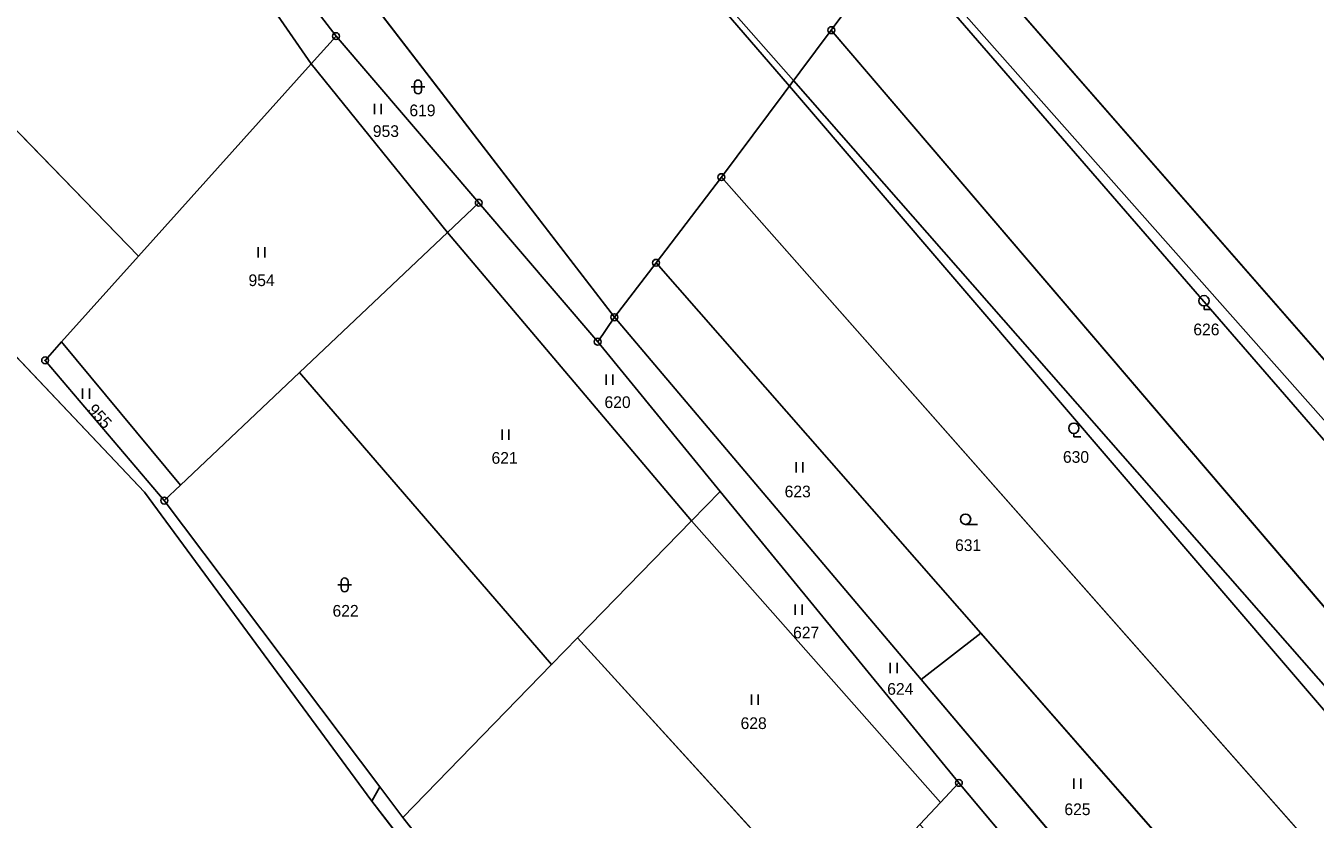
# Model space of a CAD drawing. Extents: x -689422 to -685210, y -987725 to -982160.
# Drawn here: x -687732.5 to -687545.1, y -985871.4 to -985756.1 of the extents above; entities that cross this region are included whole.
import ezdxf

# ---------------------------------------------------------------- set-up
doc = ezdxf.new("R2010")
doc.units = 0
for name, color, linetype in [('KN_Hranice_parcel', 7, 'Continuous'), ('KN_Parcelni cisla', 7, 'Continuous'), ('KN_Polygon parcely', 7, 'Continuous'), ('KN_POZEMKY_LESNI POZEMEK', 7, 'Continuous'), ('KN_POZEMKY_ORNA PUDA', 7, 'Continuous'), ('KN_POZEMKY_OSTATNI PLOCHA', 7, 'Continuous'), ('KN_POZEMKY_OVOCNY_SAD', 7, 'Continuous'), ('KN_POZEMKY_TTP', 7, 'Continuous'), ('KN_POZEMKY_ZAHRADA', 7, 'Continuous'), ('KN_VYUZITI_27_ostatni plocha_neplodna puda', 7, 'Continuous'), ('KN_Věcná břemena k části', 7, 'Continuous'), ('KN_Značky bodu BP', 7, 'Continuous'), ('KN_Značky kultur', 7, 'Continuous')]:
    doc.layers.add(name, color=color, linetype=linetype)

msp = doc.modelspace()

# ---------------------------------------------------------------- linework, layer by layer
at = {"layer": 'KN_Hranice_parcel'}
for p, q in [((-687691, -985761.64), (-687707.99, -985737.02)), ((-687693.75, -985737.62), (-687646.94, -985798.46)), ((-687687.38, -985757.61), (-687701.73, -985738.93)), ((-687615.44, -985756.74), (-687601.71, -985738.35)), ((-687601.71, -985738.35), (-687517.3, -985835.03)), ((-687687.38, -985757.61), (-687691, -985761.64)), ((-687666.64, -985781.83), (-687687.38, -985757.61)), ((-687631.4, -985778.1), (-687615.44, -985756.74)), ((-687615.44, -985756.74), (-687530.05, -985856.7)), ((-687716.06, -985789.58), (-687691, -985761.64)), ((-687691, -985761.64), (-687671.21, -985786.16)), ((-687640.89, -985790.55), (-687631.4, -985778.1)), ((-687631.4, -985778.1), (-687542.83, -985878.42)), ((-687756.87, -985779.91), (-687715.21, -985823.87)), ((-687666.64, -985781.83), (-687671.21, -985786.16)), ((-687649.37, -985802.02), (-687666.64, -985781.83)), ((-687671.21, -985786.16), (-687692.69, -985806.49)), ((-687671.21, -985786.16), (-687635.74, -985828.05)), ((-687716.06, -985789.58), (-687727.24, -985802.05)), ((-687640.89, -985790.55), (-687646.94, -985798.46)), ((-687593.73, -985844.38), (-687640.89, -985790.55)), ((-687649.37, -985802.02), (-687646.94, -985798.46)), ((-687646.94, -985798.46), (-687602.4, -985851.11)), ((-687727.24, -985802.05), (-687729.64, -985804.72)), ((-687727.24, -985802.05), (-687709.97, -985822.86)), ((-687631.57, -985823.76), (-687649.37, -985802.02)), ((-687729.64, -985804.72), (-687712.33, -985825.1)), ((-687692.69, -985806.49), (-687709.97, -985822.86)), ((-687692.69, -985806.49), (-687656.06, -985848.94)), ((-687709.97, -985822.86), (-687712.33, -985825.1)), ((-687635.74, -985828.05), (-687631.57, -985823.76)), ((-687596.9, -985866.12), (-687631.57, -985823.76)), ((-687715.21, -985823.87), (-687682.19, -985868.8)), ((-687712.33, -985825.1), (-687681.04, -985866.68)), ((-687652.29, -985845.06), (-687635.74, -985828.05)), ((-687635.74, -985828.05), (-687599.59, -985868.99)), ((-687602.4, -985851.11), (-687593.73, -985844.38)), ((-687551.3, -985892.81), (-687593.73, -985844.38)), ((-687656.06, -985848.94), (-687652.29, -985845.06)), ((-687652.29, -985845.06), (-687615.2, -985885.78)), ((-687677.67, -985871.15), (-687656.06, -985848.94)), ((-687602.4, -985851.11), (-687557.79, -985903.84)), ((-687682.19, -985868.8), (-687681.04, -985866.68)), ((-687681.04, -985866.68), (-687677.67, -985871.15)), ((-687599.59, -985868.99), (-687596.9, -985866.12)), ((-687596.9, -985866.12), (-687560.88, -985909.1)), ((-687602.56, -985872.16), (-687599.59, -985868.99)), ((-687677.67, -985871.15), (-687641.09, -985917.44))]:
    msp.add_line(p, q, dxfattribs=at)
for points in [[(-687772.21, -985703.7), (-687750.91, -985738.32), (-687734.76, -985764.12), (-687737.77, -985767.26), (-687716.06, -985789.58)], [(-687555.86, -986017.63), (-687567.62, -986006.6), (-687576.27, -985998.99), (-687589.63, -985977.16), (-687599.75, -985966.31), (-687638.58, -985925), (-687682.19, -985868.8)]]:
    msp.add_lwpolyline(points, dxfattribs=at)
at = {"layer": 'KN_Polygon parcely'}
for points in [[(-687640.89, -985790.55), (-687631.4, -985778.1), (-687615.44, -985756.74), (-687601.71, -985738.35), (-687545.09, -985663.51), (-687550.99, -985656.4), (-687559.63, -985637.39), (-687562.2, -985624.89), (-687568.91, -985611.81), (-687574.19, -985616.86), (-687597.98, -985591.14), (-687620.31, -985627.18), (-687651.31, -985674.74), (-687693.75, -985737.62), (-687646.94, -985798.46)], [(-687601.71, -985738.35), (-687517.3, -985835.03), (-687475.86, -985779.86), (-687476.07, -985779.43), (-687487.58, -985770.62), (-687496.06, -985761.89), (-687502.26, -985753.21), (-687543.62, -985665.29), (-687545.09, -985663.51)], [(-687749.61, -985682.87), (-687772.21, -985703.7), (-687750.91, -985738.32), (-687734.76, -985764.12), (-687737.77, -985767.26), (-687716.06, -985789.58), (-687691, -985761.64), (-687707.99, -985737.02), (-687709.6, -985738.65), (-687728.12, -985714.62), (-687726.36, -985712.79)], [(-687701.73, -985738.93), (-687705.08, -985734.07), (-687707.99, -985737.02), (-687691, -985761.64), (-687687.38, -985757.61)], [(-687700.32, -985736.75), (-687701.73, -985738.93), (-687687.38, -985757.61), (-687666.64, -985781.83), (-687649.37, -985802.02), (-687646.94, -985798.46), (-687693.75, -985737.62), (-687698.9, -985735.17)], [(-687530.05, -985856.7), (-687517.3, -985835.03), (-687601.71, -985738.35), (-687615.44, -985756.74)], [(-687687.38, -985757.61), (-687691, -985761.64), (-687671.21, -985786.16), (-687666.64, -985781.83)], [(-687542.83, -985878.42), (-687530.05, -985856.7), (-687615.44, -985756.74), (-687631.4, -985778.1)], [(-687727.24, -985802.05), (-687709.97, -985822.86), (-687692.69, -985806.49), (-687671.21, -985786.16), (-687691, -985761.64), (-687716.06, -985789.58)], [(-687640.89, -985790.55), (-687593.73, -985844.38), (-687551.3, -985892.81), (-687542.83, -985878.42), (-687631.4, -985778.1)], [(-687555.86, -986017.63), (-687567.62, -986006.6), (-687576.27, -985998.99), (-687589.63, -985977.16), (-687599.75, -985966.31), (-687638.58, -985925), (-687682.19, -985868.8), (-687715.21, -985823.87), (-687756.87, -985779.91), (-687756.74, -985790.78), (-687759.63, -985814.44), (-687772.97, -985883.84), (-687783.52, -985936.32), (-687795.05, -986004.33), (-687787.93, -986004.87), (-687769.25, -986022.57), (-687715.71, -986037.98), (-687697.03, -986040.83), (-687696.61, -986076.71), (-687676.34, -986071.15), (-687643.32, -986060.42), (-687610.87, -986047.17), (-687573.59, -986034.53)], [(-687666.64, -985781.83), (-687671.21, -985786.16), (-687635.74, -985828.05), (-687631.57, -985823.76), (-687649.37, -985802.02)], [(-687656.06, -985848.94), (-687652.29, -985845.06), (-687635.74, -985828.05), (-687671.21, -985786.16), (-687692.69, -985806.49)], [(-687646.94, -985798.46), (-687602.4, -985851.11), (-687593.73, -985844.38), (-687640.89, -985790.55)], [(-687596.9, -985866.12), (-687560.88, -985909.1), (-687557.79, -985903.84), (-687602.4, -985851.11), (-687646.94, -985798.46), (-687649.37, -985802.02), (-687631.57, -985823.76)], [(-687729.64, -985804.72), (-687712.33, -985825.1), (-687709.97, -985822.86), (-687727.24, -985802.05)], [(-687677.67, -985871.15), (-687656.06, -985848.94), (-687692.69, -985806.49), (-687709.97, -985822.86), (-687712.33, -985825.1), (-687681.04, -985866.68)], [(-687631.57, -985823.76), (-687635.74, -985828.05), (-687599.59, -985868.99), (-687596.9, -985866.12)], [(-687652.29, -985845.06), (-687615.2, -985885.78), (-687602.56, -985872.16), (-687599.59, -985868.99), (-687635.74, -985828.05)], [(-687602.4, -985851.11), (-687557.79, -985903.84), (-687551.3, -985892.81), (-687593.73, -985844.38)], [(-687627.37, -985900.4), (-687622.67, -985894.56), (-687615.2, -985885.78), (-687652.29, -985845.06), (-687656.06, -985848.94), (-687677.67, -985871.15), (-687641.09, -985917.44)], [(-687553.83, -986015.7), (-687565.86, -986004.45), (-687573.28, -985997.38), (-687587.09, -985974.91), (-687597, -985963.69), (-687641.09, -985917.44), (-687677.67, -985871.15), (-687681.04, -985866.68), (-687682.19, -985868.8), (-687638.58, -985925), (-687599.75, -985966.31), (-687589.63, -985977.16), (-687576.27, -985998.99), (-687567.62, -986006.6), (-687555.86, -986017.63)], [(-687560.88, -985909.1), (-687596.9, -985866.12), (-687599.59, -985868.99), (-687602.56, -985872.16), (-687559.66, -985918.56)]]:
    msp.add_lwpolyline(points, close=True, dxfattribs=at)
msp.add_lwpolyline([(-687845.91, -985636.81), (-687832.59, -985653.31), (-687817.75, -985677.29), (-687813.64, -985683.4), (-687809.85, -985691.45), (-687756.8, -985774.69), (-687756.87, -985779.91), (-687715.21, -985823.87), (-687682.19, -985868.8), (-687681.04, -985866.68), (-687712.33, -985825.1), (-687729.64, -985804.72), (-687727.24, -985802.05), (-687716.06, -985789.58), (-687737.77, -985767.26), (-687734.76, -985764.12), (-687750.91, -985738.32), (-687772.21, -985703.7), (-687795.26, -985669.04), (-687811.74, -985681.79), (-687816.5, -985674.66), (-687830.2, -985652.1), (-687843.74, -985635.13)], dxfattribs=at)
at = {"layer": 'KN_POZEMKY_LESNI POZEMEK'}
for p, q in [((-687656.06, -985848.94), (-687652.29, -985845.06)), ((-687652.29, -985845.06), (-687615.2, -985885.78)), ((-687677.67, -985871.15), (-687656.06, -985848.94)), ((-687641.09, -985917.44), (-687677.67, -985871.15))]:
    msp.add_line(p, q, dxfattribs=at)
at = {"layer": 'KN_POZEMKY_ORNA PUDA'}
for p, q in [((-687756.87, -985779.91), (-687715.21, -985823.87)), ((-687715.21, -985823.87), (-687682.19, -985868.8)), ((-687682.19, -985868.8), (-687638.58, -985925))]:
    msp.add_line(p, q, dxfattribs=at)
at = {"layer": 'KN_POZEMKY_OSTATNI PLOCHA'}
for p, q in [((-687693.75, -985737.62), (-687646.94, -985798.46)), ((-687687.38, -985757.61), (-687701.73, -985738.93)), ((-687666.64, -985781.83), (-687687.38, -985757.61)), ((-687737.77, -985767.26), (-687716.06, -985789.58)), ((-687715.21, -985823.87), (-687756.87, -985779.91)), ((-687649.37, -985802.02), (-687666.64, -985781.83)), ((-687716.06, -985789.58), (-687727.24, -985802.05)), ((-687646.94, -985798.46), (-687649.37, -985802.02)), ((-687727.24, -985802.05), (-687729.64, -985804.72)), ((-687729.64, -985804.72), (-687712.33, -985825.1)), ((-687709.97, -985822.86), (-687692.69, -985806.49)), ((-687692.69, -985806.49), (-687656.06, -985848.94)), ((-687712.33, -985825.1), (-687709.97, -985822.86)), ((-687682.19, -985868.8), (-687715.21, -985823.87)), ((-687681.04, -985866.68), (-687712.33, -985825.1)), ((-687712.33, -985825.1), (-687681.04, -985866.68)), ((-687656.06, -985848.94), (-687677.67, -985871.15)), ((-687682.19, -985868.8), (-687681.04, -985866.68)), ((-687681.04, -985866.68), (-687682.19, -985868.8)), ((-687681.04, -985866.68), (-687677.67, -985871.15)), ((-687677.67, -985871.15), (-687681.04, -985866.68)), ((-687638.58, -985925), (-687682.19, -985868.8)), ((-687677.67, -985871.15), (-687641.09, -985917.44))]:
    msp.add_line(p, q, dxfattribs=at)
at = {"layer": 'KN_POZEMKY_OVOCNY_SAD'}
for p, q in [((-687615.44, -985756.74), (-687601.71, -985738.35)), ((-687601.71, -985738.35), (-687517.3, -985835.03)), ((-687631.4, -985778.1), (-687615.44, -985756.74)), ((-687530.05, -985856.7), (-687615.44, -985756.74)), ((-687615.44, -985756.74), (-687530.05, -985856.7)), ((-687542.83, -985878.42), (-687631.4, -985778.1))]:
    msp.add_line(p, q, dxfattribs=at)
at = {"layer": 'KN_POZEMKY_TTP'}
for p, q in [((-687707.99, -985737.02), (-687691, -985761.64)), ((-687691, -985761.64), (-687707.99, -985737.02)), ((-687646.94, -985798.46), (-687693.75, -985737.62)), ((-687701.73, -985738.93), (-687687.38, -985757.61)), ((-687601.71, -985738.35), (-687615.44, -985756.74)), ((-687517.3, -985835.03), (-687601.71, -985738.35)), ((-687691, -985761.64), (-687687.38, -985757.61)), ((-687687.38, -985757.61), (-687691, -985761.64)), ((-687687.38, -985757.61), (-687666.64, -985781.83)), ((-687615.44, -985756.74), (-687631.4, -985778.1)), ((-687691, -985761.64), (-687716.06, -985789.58)), ((-687716.06, -985789.58), (-687691, -985761.64)), ((-687691, -985761.64), (-687671.21, -985786.16)), ((-687671.21, -985786.16), (-687691, -985761.64)), ((-687716.06, -985789.58), (-687737.77, -985767.26)), ((-687631.4, -985778.1), (-687640.89, -985790.55)), ((-687666.64, -985781.83), (-687671.21, -985786.16)), ((-687671.21, -985786.16), (-687666.64, -985781.83)), ((-687666.64, -985781.83), (-687649.37, -985802.02)), ((-687692.69, -985806.49), (-687671.21, -985786.16)), ((-687671.21, -985786.16), (-687692.69, -985806.49)), ((-687671.21, -985786.16), (-687635.74, -985828.05)), ((-687635.74, -985828.05), (-687671.21, -985786.16)), ((-687727.24, -985802.05), (-687716.06, -985789.58)), ((-687640.89, -985790.55), (-687646.94, -985798.46)), ((-687646.94, -985798.46), (-687640.89, -985790.55)), ((-687640.89, -985790.55), (-687593.73, -985844.38)), ((-687649.37, -985802.02), (-687646.94, -985798.46)), ((-687646.94, -985798.46), (-687602.4, -985851.11)), ((-687602.4, -985851.11), (-687646.94, -985798.46)), ((-687729.64, -985804.72), (-687727.24, -985802.05)), ((-687709.97, -985822.86), (-687727.24, -985802.05)), ((-687727.24, -985802.05), (-687709.97, -985822.86)), ((-687631.57, -985823.76), (-687649.37, -985802.02)), ((-687649.37, -985802.02), (-687631.57, -985823.76)), ((-687712.33, -985825.1), (-687729.64, -985804.72)), ((-687692.69, -985806.49), (-687709.97, -985822.86)), ((-687656.06, -985848.94), (-687692.69, -985806.49)), ((-687709.97, -985822.86), (-687712.33, -985825.1)), ((-687631.57, -985823.76), (-687635.74, -985828.05)), ((-687635.74, -985828.05), (-687631.57, -985823.76)), ((-687596.9, -985866.12), (-687631.57, -985823.76)), ((-687631.57, -985823.76), (-687596.9, -985866.12)), ((-687635.74, -985828.05), (-687652.29, -985845.06)), ((-687652.29, -985845.06), (-687635.74, -985828.05)), ((-687635.74, -985828.05), (-687599.59, -985868.99)), ((-687599.59, -985868.99), (-687635.74, -985828.05)), ((-687602.4, -985851.11), (-687593.73, -985844.38)), ((-687593.73, -985844.38), (-687602.4, -985851.11)), ((-687593.73, -985844.38), (-687551.3, -985892.81)), ((-687652.29, -985845.06), (-687656.06, -985848.94)), ((-687615.2, -985885.78), (-687652.29, -985845.06)), ((-687602.4, -985851.11), (-687557.79, -985903.84)), ((-687557.79, -985903.84), (-687602.4, -985851.11)), ((-687599.59, -985868.99), (-687596.9, -985866.12)), ((-687596.9, -985866.12), (-687599.59, -985868.99)), ((-687560.88, -985909.1), (-687596.9, -985866.12)), ((-687596.9, -985866.12), (-687560.88, -985909.1)), ((-687599.59, -985868.99), (-687602.56, -985872.16)), ((-687602.56, -985872.16), (-687599.59, -985868.99))]:
    msp.add_line(p, q, dxfattribs=at)
at = {"layer": 'KN_POZEMKY_ZAHRADA'}
for p, q in [((-687640.89, -985790.55), (-687631.4, -985778.1)), ((-687631.4, -985778.1), (-687542.83, -985878.42)), ((-687593.73, -985844.38), (-687640.89, -985790.55)), ((-687551.3, -985892.81), (-687593.73, -985844.38))]:
    msp.add_line(p, q, dxfattribs=at)
at = {"layer": 'KN_VYUZITI_27_ostatni plocha_neplodna puda'}
for p, q in [((-687693.75, -985737.62), (-687646.94, -985798.46)), ((-687687.38, -985757.61), (-687701.73, -985738.93)), ((-687666.64, -985781.83), (-687687.38, -985757.61)), ((-687737.77, -985767.26), (-687716.06, -985789.58)), ((-687715.21, -985823.87), (-687756.87, -985779.91)), ((-687649.37, -985802.02), (-687666.64, -985781.83)), ((-687716.06, -985789.58), (-687727.24, -985802.05)), ((-687646.94, -985798.46), (-687649.37, -985802.02)), ((-687727.24, -985802.05), (-687729.64, -985804.72)), ((-687729.64, -985804.72), (-687712.33, -985825.1)), ((-687709.97, -985822.86), (-687692.69, -985806.49)), ((-687692.69, -985806.49), (-687656.06, -985848.94)), ((-687712.33, -985825.1), (-687709.97, -985822.86)), ((-687682.19, -985868.8), (-687715.21, -985823.87)), ((-687681.04, -985866.68), (-687712.33, -985825.1)), ((-687712.33, -985825.1), (-687681.04, -985866.68)), ((-687656.06, -985848.94), (-687677.67, -985871.15)), ((-687682.19, -985868.8), (-687681.04, -985866.68)), ((-687681.04, -985866.68), (-687682.19, -985868.8)), ((-687681.04, -985866.68), (-687677.67, -985871.15)), ((-687677.67, -985871.15), (-687681.04, -985866.68)), ((-687638.58, -985925), (-687682.19, -985868.8)), ((-687677.67, -985871.15), (-687641.09, -985917.44))]:
    msp.add_line(p, q, dxfattribs=at)
at = {"layer": 'KN_Věcná břemena k části'}
for points in [[(-687621.52, -985764.88), (-687620.91, -985764.07), (-687632.15, -985751.25), (-687660.5, -985688.36), (-687661.02, -985689.12), (-687632.83, -985751.68)], [(-687605.64, -985743.61), (-687606.18, -985744.34), (-687521.48, -985842.13), (-687520.27, -985840.07)], [(-687620.91, -985764.07), (-687621.52, -985764.88), (-687535.28, -985865.59), (-687533.92, -985863.28)]]:
    msp.add_lwpolyline(points, close=True, dxfattribs=at)
at = {"layer": 'KN_Značky bodu BP'}
for centre, radius in [((-687615.44, -985756.74), 0.5), ((-687687.38, -985757.61), 0.5), ((-687687.38, -985757.61), 0.0303), ((-687615.44, -985756.74), 0.0303), ((-687631.4, -985778.1), 0.5), ((-687631.4, -985778.1), 0.0303), ((-687666.64, -985781.83), 0.5), ((-687666.64, -985781.83), 0.0303), ((-687640.89, -985790.55), 0.5), ((-687640.89, -985790.55), 0.0303), ((-687646.94, -985798.46), 0.5), ((-687646.94, -985798.46), 0.0303), ((-687649.37, -985802.02), 0.5), ((-687649.37, -985802.02), 0.0303), ((-687729.64, -985804.72), 0.5), ((-687729.64, -985804.72), 0.0303), ((-687712.33, -985825.1), 0.5), ((-687712.33, -985825.1), 0.0303), ((-687596.9, -985866.12), 0.5), ((-687596.9, -985866.12), 0.0303)]:
    msp.add_circle(centre, radius, dxfattribs=at)
at = {"layer": 'KN_Značky kultur'}
for p, q in [((-687676.46, -985764.99), (-687674.46, -985764.99)), ((-687675.96, -985764.49), (-687675.96, -985765.49)), ((-687674.96, -985765.49), (-687674.96, -985764.49)), ((-687681.8, -985768.96), (-687681.8, -985767.46)), ((-687680.8, -985768.96), (-687680.8, -985767.46)), ((-687698.7, -985789.79), (-687698.7, -985788.29)), ((-687697.7, -985789.79), (-687697.7, -985788.29)), ((-687561.29, -985796.81), (-687561.29, -985797.31)), ((-687561.29, -985797.31), (-687560.29, -985797.31)), ((-687648.16, -985808.29), (-687648.16, -985806.79)), ((-687647.16, -985808.29), (-687647.16, -985806.79)), ((-687724.19, -985810.3), (-687724.19, -985808.8)), ((-687723.19, -985810.3), (-687723.19, -985808.8)), ((-687663.27, -985816.28), (-687663.27, -985814.78)), ((-687662.27, -985816.28), (-687662.27, -985814.78)), ((-687580.2, -985815.34), (-687580.2, -985815.84)), ((-687580.2, -985815.84), (-687579.2, -985815.84)), ((-687620.55, -985821), (-687620.55, -985819.5)), ((-687619.55, -985821), (-687619.55, -985819.5)), ((-687595.93, -985828.56), (-687594.18, -985828.56)), ((-687686.63, -985836.85), (-687686.63, -985837.85)), ((-687685.63, -985837.85), (-687685.63, -985836.85)), ((-687687.13, -985837.35), (-687685.13, -985837.35)), ((-687620.67, -985841.72), (-687620.67, -985840.22)), ((-687619.67, -985841.72), (-687619.67, -985840.22)), ((-687606.86, -985850.18), (-687606.86, -985848.68)), ((-687605.86, -985850.18), (-687605.86, -985848.68)), ((-687627.04, -985854.79), (-687627.04, -985853.29)), ((-687626.04, -985854.79), (-687626.04, -985853.29)), ((-687580.2, -985867.01), (-687580.2, -985865.51)), ((-687579.2, -985867.01), (-687579.2, -985865.51))]:
    msp.add_line(p, q, dxfattribs=at)
for centre in [(-687561.29, -985796.06), (-687580.2, -985814.59), (-687595.93, -985827.81)]:
    msp.add_circle(centre, 0.75, dxfattribs=at)
for centre, start, end in [((-687675.46, -985764.49), 0, 180), ((-687675.46, -985765.49), 180, 359.9879), ((-687686.13, -985836.85), 0, 180), ((-687686.13, -985837.85), 180, 359.9879)]:
    msp.add_arc(centre, 0.5, start, end, dxfattribs=at)

# ---------------------------------------------------------------- texts
at = {"layer": 'KN_Parcelni cisla'}
for s, p in [('619', (-687676.72, -985769.25)), ('953', (-687682.03, -985772.26)), ('954', (-687700.09, -985793.93)), ('626', (-687562.84, -985801.08)), ('620', (-687648.38, -985811.65)), ('621', (-687664.79, -985819.75)), ('630', (-687581.78, -985819.61)), ('623', (-687622.21, -985824.63)), ('631', (-687597.45, -985832.43)), ('622', (-687687.89, -985841.97)), ('627', (-687620.98, -985845.12)), ('624', (-687607.31, -985853.32)), ('628', (-687628.61, -985858.3)), ('625', (-687581.57, -985870.81))]:
    msp.add_text(s, height=1.7, dxfattribs=at).set_placement(p)
msp.add_text('955', height=1.7, rotation=312, dxfattribs=at).set_placement((-687723.6, -985812))

doc.saveas('drawing.dxf')
